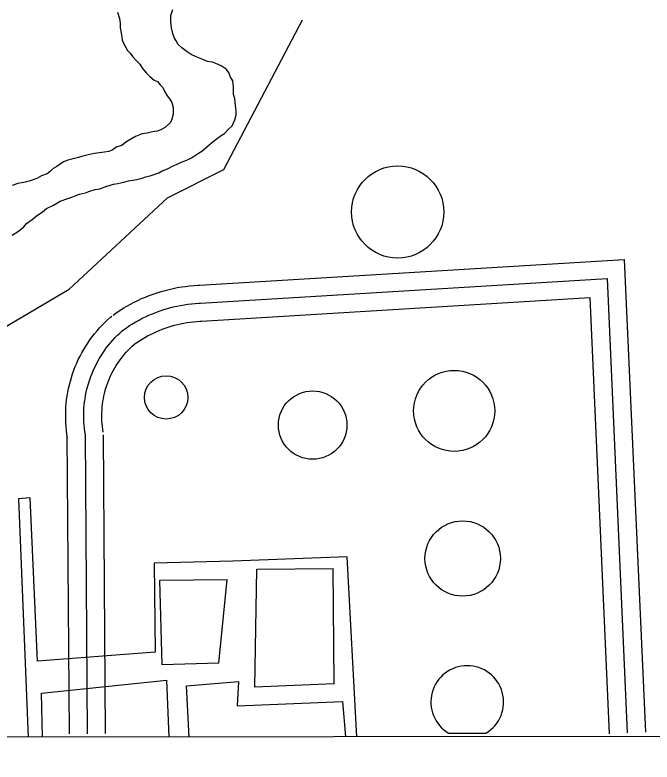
# Model space of a CAD drawing. Extents: x 3313442 to 3351311, y 721974 to 747360.
# Drawn here: x 3331716 to 3332245, y 727351 to 727971 of the extents above; entities that cross this region are included whole.
import ezdxf

# ---------------------------------------------------------------- set-up
doc = ezdxf.new("R2010")
doc.units = 0
for name, color, linetype in [('V-DOMW-TANK', 7, 'Continuous'), ('V-GRID-FRAM', 7, 'Continuous'), ('V-ROAD-CNTR', 7, 'Continuous'), ('V-TOPO-SHOR', 7, 'Continuous'), ('V-UTIL-LINE', 7, 'Continuous')]:
    doc.layers.add(name, color=color, linetype=linetype)

msp = doc.modelspace()

# ---------------------------------------------------------------- linework, layer by layer
at = {"layer": 'V-DOMW-TANK'}
msp.add_line((3332075.98, 727374.94), (3332106.92, 727374.98), dxfattribs=at)
for centre, radius in [((3332033.65, 727807.83), 38.3), ((3331841.53, 727653.86), 18.01), ((3332080.56, 727642.62), 33.65), ((3331963.09, 727630.86), 28.4), ((3332087.61, 727520.06), 31.29)]:
    msp.add_circle(centre, radius, dxfattribs=at)
msp.add_arc((3332091.42, 727400.87), 30.18, 300.92892, 239.23777, dxfattribs=at)
at = {"layer": 'V-GRID-FRAM'}
msp.add_lwpolyline([(3317558.4, 745536.29), (3349036.99, 745582.07), (3349071.38, 727396.82), (3317576.91, 727351.01), (3317558.4, 745536.29)], dxfattribs=at)
at = {"layer": 'V-ROAD-CNTR'}
for points in [[(3331869.05, 727747.04), (3332221.75, 727768.49), (3332239.28, 727375.82)], [(3331869.96, 727732.06), (3332207.44, 727752.6), (3332224.29, 727375.16)], [(3331797.42, 727722.23), (3331800.07, 727724.11), (3331802.95, 727726.02), (3331805.86, 727727.85), (3331808.83, 727729.61), (3331811.84, 727731.29), (3331814.89, 727732.89), (3331817.99, 727734.41), (3331821.12, 727735.85), (3331824.29, 727737.21), (3331827.49, 727738.48), (3331830.73, 727739.67), (3331834, 727740.77), (3331837.29, 727741.79), (3331840.61, 727742.72), (3331843.95, 727743.56), (3331847.32, 727744.32), (3331850.7, 727744.99), (3331854.09, 727745.56), (3331857.51, 727746.05), (3331860.93, 727746.45), (3331864.37, 727746.76), (3331867.76, 727746.98), (3331869.29, 727747.05)], [(3331870.87, 727717.09), (3332193.14, 727736.7), (3332209.31, 727374.49)], [(3331806.06, 727709.97), (3331808.55, 727711.73), (3331811.1, 727713.42), (3331813.68, 727715.05), (3331816.31, 727716.61), (3331818.98, 727718.1), (3331821.68, 727719.52), (3331824.42, 727720.86), (3331827.2, 727722.14), (3331830.01, 727723.34), (3331832.85, 727724.47), (3331835.72, 727725.52), (3331838.61, 727726.5), (3331841.53, 727727.4), (3331844.47, 727728.22), (3331847.43, 727728.97), (3331850.41, 727729.64), (3331853.41, 727730.23), (3331856.42, 727730.74), (3331859.44, 727731.18), (3331862.48, 727731.53), (3331865.52, 727731.81), (3331868.57, 727732), (3331869.96, 727732.06)], [(3331759.63, 727620.38), (3331759.17, 727623.3), (3331758.77, 727626.46), (3331758.46, 727629.62), (3331758.24, 727632.78), (3331758.12, 727635.96), (3331758.09, 727639.14), (3331758.15, 727642.31), (3331758.3, 727645.48), (3331758.55, 727648.65), (3331758.89, 727651.81), (3331759.32, 727654.96), (3331759.84, 727658.09), (3331760.46, 727661.2), (3331761.16, 727664.3), (3331761.96, 727667.37), (3331762.85, 727670.43), (3331763.82, 727673.45), (3331764.88, 727676.44), (3331766.03, 727679.4), (3331767.26, 727682.33), (3331768.58, 727685.22), (3331769.99, 727688.07), (3331771.47, 727690.88), (3331773.04, 727693.64), (3331774.69, 727696.36), (3331776.41, 727699.02), (3331778.22, 727701.63), (3331780.1, 727704.2), (3331782.05, 727706.7), (3331784.08, 727709.15), (3331786.17, 727711.53), (3331788.34, 727713.86), (3331790.57, 727716.12), (3331792.87, 727718.31), (3331795.18, 727720.4), (3331796.26, 727721.33)], [(3331814.7, 727697.71), (3331817.03, 727699.36), (3331819.25, 727700.83), (3331821.5, 727702.25), (3331823.79, 727703.61), (3331826.12, 727704.9), (3331828.48, 727706.14), (3331830.86, 727707.31), (3331833.28, 727708.42), (3331835.73, 727709.47), (3331838.2, 727710.45), (3331840.7, 727711.37), (3331843.22, 727712.22), (3331845.77, 727713.01), (3331848.33, 727713.73), (3331850.91, 727714.38), (3331853.51, 727714.96), (3331856.12, 727715.48), (3331858.75, 727715.92), (3331861.38, 727716.3), (3331864.02, 727716.61), (3331866.68, 727716.85), (3331869.38, 727717.02), (3331870.63, 727717.08)], [(3331774.45, 727622.71), (3331774.02, 727625.42), (3331773.67, 727628.13), (3331773.41, 727630.86), (3331773.22, 727633.59), (3331773.11, 727636.32), (3331773.09, 727639.06), (3331773.14, 727641.8), (3331773.27, 727644.53), (3331773.49, 727647.26), (3331773.78, 727649.99), (3331774.15, 727652.7), (3331774.6, 727655.4), (3331775.13, 727658.09), (3331775.74, 727660.76), (3331776.43, 727663.41), (3331777.19, 727666.04), (3331778.03, 727668.64), (3331778.94, 727671.22), (3331779.93, 727673.77), (3331781, 727676.3), (3331782.14, 727678.79), (3331783.35, 727681.24), (3331784.63, 727683.66), (3331785.98, 727686.04), (3331787.4, 727688.39), (3331788.89, 727690.68), (3331790.44, 727692.94), (3331792.06, 727695.15), (3331793.74, 727697.3), (3331795.49, 727699.41), (3331797.3, 727701.47), (3331799.16, 727703.47), (3331801.09, 727705.42), (3331803.07, 727707.31), (3331805.1, 727709.15), (3331806.06, 727709.97)], [(3331789.26, 727625.04), (3331788.87, 727627.53), (3331788.58, 727629.81), (3331788.36, 727632.1), (3331788.2, 727634.39), (3331788.11, 727636.69), (3331788.09, 727638.99), (3331788.13, 727641.29), (3331788.25, 727643.59), (3331788.43, 727645.88), (3331788.67, 727648.17), (3331788.98, 727650.44), (3331789.36, 727652.71), (3331789.81, 727654.97), (3331790.32, 727657.21), (3331790.89, 727659.44), (3331791.53, 727661.64), (3331792.24, 727663.83), (3331793.01, 727666), (3331793.84, 727668.15), (3331794.73, 727670.26), (3331795.69, 727672.36), (3331796.71, 727674.42), (3331797.78, 727676.45), (3331798.92, 727678.45), (3331800.11, 727680.42), (3331801.36, 727682.35), (3331802.67, 727684.24), (3331804.03, 727686.1), (3331805.44, 727687.91), (3331806.9, 727689.68), (3331808.42, 727691.41), (3331809.99, 727693.09), (3331811.61, 727694.73), (3331813.27, 727696.31), (3331815.02, 727697.89), (3331815.86, 727698.61)], [(3331761.13, 727374.4), (3331759.45, 727622.61)], [(3331776.13, 727374.5), (3331774.45, 727622.71)], [(3331791.13, 727374.61), (3331789.45, 727622.81)]]:
    msp.add_lwpolyline(points, dxfattribs=at)
at = {"layer": 'V-TOPO-SHOR'}
for points in [[(3331898.45, 727884.45), (3331899.6, 727888.42), (3331899.61, 727891.83), (3331899.06, 727896.37), (3331898.51, 727902.04), (3331897.39, 727905.45), (3331897.41, 727911.69), (3331896.86, 727916.8), (3331894.6, 727920.21), (3331893.48, 727923.62), (3331891.21, 727926.46), (3331887.25, 727929.31), (3331882.72, 727931.03), (3331879.89, 727932.18), (3331875.92, 727932.76), (3331871.95, 727934.47), (3331866.29, 727936.76), (3331862.32, 727938.48), (3331858.93, 727940.76), (3331854.4, 727944.18), (3331851.57, 727947.03), (3331849.88, 727949.87), (3331848.19, 727952.71), (3331847.07, 727956.12), (3331845.95, 727960.66), (3331845.4, 727965.77), (3331845.42, 727970.88), (3331847.13, 727975.97)], [(3331801.02, 727973.7), (3331802.7, 727968.58), (3331803.26, 727964.61), (3331803.24, 727960.64), (3331804.36, 727954.96), (3331804.91, 727950.42), (3331806.6, 727947.01), (3331809.42, 727941.9), (3331811.68, 727939.62), (3331813.94, 727936.77)], [(3331581.13, 727637.63), (3331761.06, 727743.79), (3331842.54, 727819.54), (3331889.4, 727843.05), (3331954.66, 727967.4)], [(3331813.94, 727936.77), (3331816.76, 727933.36), (3331819.59, 727930.52), (3331821.85, 727927.1), (3331825.24, 727923.12), (3331828.06, 727920.27), (3331831.46, 727917.42), (3331834.29, 727916.28), (3331836.55, 727913.43), (3331838.81, 727911.16), (3331840.5, 727907.75), (3331842.19, 727904.34), (3331844.45, 727901.49), (3331846.15, 727898.65), (3331847.27, 727894.68), (3331847.25, 727889), (3331846.1, 727885.04), (3331844.96, 727882.2), (3331840.97, 727878.25), (3331836.99, 727875.99), (3331834.15, 727874.86), (3331830.18, 727874.31), (3331825.63, 727873.19), (3331821.66, 727872.64), (3331815.98, 727870.39), (3331810.86, 727867.57), (3331808.02, 727865.88), (3331804.61, 727863.05), (3331800.63, 727861.93), (3331796.65, 727859.11), (3331793.81, 727857.98), (3331790.41, 727857.43), (3331785.86, 727856.88), (3331781.89, 727856.32), (3331776.78, 727855.21), (3331772.24, 727854.09), (3331768.83, 727852.96), (3331764.29, 727851.84), (3331759.74, 727850.73), (3331756.34, 727849.6), (3331750.65, 727845.65), (3331747.81, 727843.96), (3331745.53, 727841.7), (3331742.68, 727839.44), (3331738.14, 727837.75), (3331734.16, 727835.5), (3331728.48, 727833.81), (3331724.51, 727832.69), (3331718.26, 727831.58), (3331713.72, 727829.89)], [(3331759.79, 727819.12), (3331763.2, 727820.25), (3331766.04, 727821.37), (3331769.45, 727822.49), (3331774.56, 727823.61), (3331777.4, 727824.73), (3331782.51, 727826.42), (3331786.48, 727826.97), (3331792.16, 727829.22), (3331797.84, 727830.91), (3331801.25, 727831.46), (3331806.36, 727832.58), (3331810.33, 727833.7), (3331813.74, 727834.25), (3331817.15, 727834.81), (3331821.69, 727835.93), (3331824.53, 727837.05), (3331829.07, 727838.17), (3331835.32, 727840.42), (3331838.16, 727842.11), (3331842.71, 727843.8), (3331847.25, 727846.05), (3331850.09, 727847.18), (3331853.5, 727848.87), (3331856.35, 727849.99), (3331859.19, 727851.12), (3331862.6, 727852.81), (3331868.28, 727856.76), (3331871.12, 727858.45), (3331875.11, 727861.84), (3331879.09, 727865.23), (3331884.21, 727869.19), (3331887.06, 727871.45), (3331889.9, 727873.14), (3331893.31, 727876.53), (3331896.16, 727879.36), (3331898.45, 727884.45)], [(3331713.73, 727788.65), (3331718.85, 727792.03), (3331723.4, 727795.42), (3331725.68, 727798.25), (3331730.23, 727801.64), (3331733.64, 727804.46), (3331738.76, 727807.85), (3331742.17, 727810.67), (3331747.86, 727813.49), (3331753.54, 727816.88), (3331759.79, 727819.12)]]:
    msp.add_lwpolyline(points, dxfattribs=at)
at = {"layer": 'V-UTIL-LINE'}
for p, q in [((3331981.01, 727416.03), (3331980.04, 727511.8)), ((3331885.31, 727433.18), (3331892.02, 727502.61))]:
    msp.add_line(p, q, dxfattribs=at)
for points in [[(3331999.69, 727371.98), (3331991.81, 727521.52), (3331896.73, 727517.74), (3331831.66, 727516.07), (3331832.36, 727442.16), (3331734.74, 727434.92), (3331728.57, 727570.43), (3331718.78, 727569.52), (3331726.95, 727371.59)], [(3331981.01, 727416.03), (3331915, 727413.24), (3331916.64, 727511.15), (3331980.04, 727511.8)], [(3331885.31, 727433.18), (3331838.29, 727431.62), (3331836.37, 727501.94), (3331892.02, 727502.61)], [(3331738.9, 727371.61), (3331738.13, 727408.24), (3331841.7, 727419.1), (3331843.77, 727371.76)], [(3331860.47, 727371.78), (3331858.5, 727414.3), (3331901.65, 727418.03), (3331900.29, 727397.76), (3331987.86, 727401.34), (3331990.27, 727371.97)]]:
    msp.add_lwpolyline(points, dxfattribs=at)

doc.saveas('drawing.dxf')
